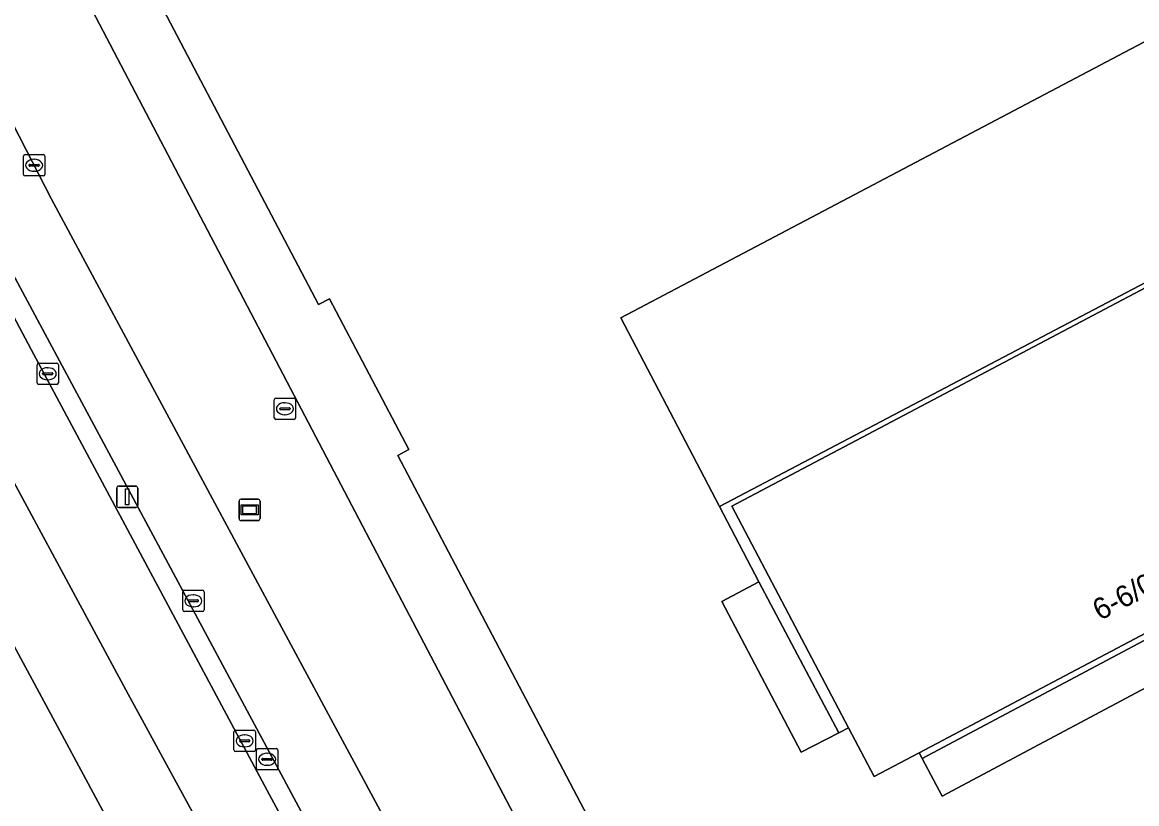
# Model space of a CAD drawing. Extents: x 162879 to 165540, y 384011 to 385181.
# Drawn here: x 162936.5 to 162988.7, y 384118.2 to 384154.8 of the extents above; entities that cross this region are included whole.
import ezdxf

# ---------------------------------------------------------------- set-up
doc = ezdxf.new("R2010")
doc.units = 0
for name, color, linetype in [('IMGEO_Berm_groen', 7, 'Continuous'), ('IMGEO_Berm_open', 7, 'Continuous'), ('IMGEO_Fietspad_open', 7, 'Continuous'), ('IMGEO_Groenvoorziening', 7, 'Continuous'), ('IMGEO_Kolk', 7, 'Continuous'), ('IMGEO_Lichtmast', 7, 'Continuous'), ('IMGEO_Pand', 7, 'Continuous'), ('IMGEO_Pand_nummerreeks', 7, 'Continuous'), ('IMGEO_Rijbaan_lokaal_open', 7, 'Continuous'), ('IMGEO_Rijbaan_regionaal_gesloten', 7, 'Continuous'), ('IMGEO_Rioolput', 7, 'Continuous'), ('IMGEO_Terreindeel_halfverhard', 7, 'Continuous'), ('IMGEO_Voetpad_open', 7, 'Continuous'), ('IMGEO_Wegwijzer', 7, 'Continuous')]:
    doc.layers.add(name, color=color, linetype=linetype)

msp = doc.modelspace()

# ---------------------------------------------------------------- linework, layer by layer
at = {"layer": 'IMGEO_Berm_groen'}
msp.add_lwpolyline([(162933.038, 384155.899), (162937.872, 384146.488), (162947.223, 384129.106), (162953.721, 384117.028), (162954.108, 384117.22), (162953.92, 384117.569), (162954.341, 384117.797), (162958.202, 384110.605), (162958.691, 384109.694), (162981.431, 384067.333), (162984.67, 384069.309), (162972.528, 384092.889), (162962.739, 384111.555), (162962.245, 384112.496), (162934.711, 384164.997)], dxfattribs=at)
at = {"layer": 'IMGEO_Berm_open'}
for points in [[(162930.309, 384154.083), (162929.465, 384153.664), (162929.808, 384152.971), (162933.346, 384146.147), (162936.921, 384139.438), (162942.396, 384129.219), (162947.989, 384118.779), (162953.892, 384107.862), (162957.998, 384100.168), (162960.687, 384095.222), (162966.347, 384084.631), (162969.056, 384079.527), (162972.201, 384073.655), (162975.924, 384066.775), (162977.549, 384063.861)], [(162978.275, 384064.218), (162977.652, 384065.394), (162972.657, 384074.738), (162967.836, 384083.704), (162960.872, 384096.737), (162947.738, 384121.235), (162934.999, 384144.935), (162933.549, 384147.714), (162932.265, 384150.139), (162930.309, 384154.083)]]:
    msp.add_lwpolyline(points, dxfattribs=at)
at = {"layer": 'IMGEO_Fietspad_open'}
for points in [[(162953.721, 384117.028), (162947.223, 384129.106), (162937.872, 384146.488), (162933.038, 384155.899)], [(162930.309, 384154.083), (162932.265, 384150.139), (162933.549, 384147.714), (162934.999, 384144.935), (162947.738, 384121.235), (162960.872, 384096.737), (162967.836, 384083.704), (162972.657, 384074.738), (162977.652, 384065.394), (162978.275, 384064.218)]]:
    msp.add_lwpolyline(points, dxfattribs=at)
at = {"layer": 'IMGEO_Groenvoorziening'}
for points in [[(162963.675, 384178.458), (162963.724, 384178.168), (162965.607, 384174.74), (162965.09, 384173.113), (162951.391, 384165.934), (162950.819, 384165.634), (162952.828, 384161.829), (162942.595, 384156.45), (162942.963, 384155.663), (162942.983, 384155.624), (162950.386, 384141.542), (162950.906, 384141.816), (162954.621, 384134.748), (162954.097, 384134.472), (162962.154, 384119.148), (162970.391, 384103.478)], [(163051.325, 384149.746), (163023.084, 384134.835), (163008.947, 384127.352), (163006.143, 384132.639), (162979.608, 384118.518), (162978.67, 384120.283), (162978.532, 384120.544), (162976.422, 384119.428), (162975.218, 384121.715), (162974.789, 384121.493), (162974.765, 384121.481), (162972.998, 384120.566), (162969.284, 384127.625), (162971.023, 384128.547), (162969.176, 384132.079), (162964.552, 384140.92), (162993.049, 384155.957)]]:
    msp.add_lwpolyline(points, dxfattribs=at)
at = {"layer": 'IMGEO_Kolk'}
for p, q in [((162936.566, 384147.642), (162936.566, 384148.494)), ((162936.641, 384148.568), (162937.493, 384148.568)), ((162937.567, 384148.494), (162937.567, 384147.642)), ((162936.825, 384148.062), (162936.825, 384148.074)), ((162937.263, 384148.025), (162936.865, 384148.025)), ((162936.868, 384148.111), (162937.266, 384148.111)), ((162937.054, 384148.348), (162937.079, 384148.348)), ((162937.309, 384148.074), (162937.309, 384148.062)), ((162937.493, 384147.568), (162936.641, 384147.568)), ((162937.077, 384147.788), (162937.052, 384147.788)), ((162937.203, 384137.875), (162937.203, 384138.727)), ((162937.278, 384138.801), (162938.13, 384138.801)), ((162937.691, 384138.581), (162937.716, 384138.581)), ((162938.204, 384138.727), (162938.204, 384137.875)), ((162937.462, 384138.295), (162937.462, 384138.307)), ((162937.9, 384138.258), (162937.502, 384138.258)), ((162937.505, 384138.344), (162937.903, 384138.344)), ((162937.714, 384138.021), (162937.689, 384138.021)), ((162937.946, 384138.307), (162937.946, 384138.295)), ((162938.13, 384137.801), (162937.278, 384137.801)), ((162944.024, 384127.237), (162944.024, 384128.089)), ((162944.099, 384128.163), (162944.951, 384128.163)), ((162945.025, 384128.089), (162945.025, 384127.237)), ((162944.283, 384127.657), (162944.283, 384127.669)), ((162944.721, 384127.62), (162944.323, 384127.62)), ((162944.326, 384127.706), (162944.724, 384127.706)), ((162944.512, 384127.943), (162944.537, 384127.943)), ((162944.767, 384127.669), (162944.767, 384127.657)), ((162944.951, 384127.163), (162944.099, 384127.163)), ((162944.535, 384127.383), (162944.51, 384127.383)), ((162946.428, 384120.676), (162946.428, 384121.528)), ((162946.503, 384121.602), (162947.355, 384121.602)), ((162946.916, 384121.382), (162946.941, 384121.382)), ((162947.429, 384121.528), (162947.429, 384120.676)), ((162946.687, 384121.096), (162946.687, 384121.108)), ((162947.125, 384121.059), (162946.727, 384121.059)), ((162946.73, 384121.145), (162947.128, 384121.145)), ((162946.939, 384120.822), (162946.914, 384120.822)), ((162947.171, 384121.108), (162947.171, 384121.096)), ((162947.355, 384120.602), (162946.503, 384120.602))]:
    msp.add_line(p, q, dxfattribs=at)
for points in [[(162936.566, 384147.642), (162936.566, 384148.494)], [(162936.641, 384148.568), (162937.493, 384148.568)], [(162937.567, 384148.494), (162937.567, 384147.642)], [(162937.493, 384147.568), (162936.641, 384147.568)], [(162937.203, 384137.875), (162937.203, 384138.727)], [(162937.278, 384138.801), (162938.13, 384138.801)], [(162938.204, 384138.727), (162938.204, 384137.875)], [(162938.13, 384137.801), (162937.278, 384137.801)], [(162944.024, 384127.237), (162944.024, 384128.089)], [(162944.099, 384128.163), (162944.951, 384128.163)], [(162945.025, 384128.089), (162945.025, 384127.237)], [(162944.951, 384127.163), (162944.099, 384127.163)], [(162946.428, 384120.676), (162946.428, 384121.528)], [(162946.503, 384121.602), (162947.355, 384121.602)], [(162947.429, 384121.528), (162947.429, 384120.676)], [(162947.355, 384120.602), (162946.503, 384120.602)]]:
    msp.add_lwpolyline(points, dxfattribs=at)
for centre, radius, start, end in [((162936.643, 384148.492), 0.0765, 91.552, 178.448), ((162936.643, 384148.492), 0.0765, 91.552, 178.448), ((162937.491, 384148.492), 0.0765, 1.552, 88.448), ((162937.491, 384148.492), 0.0765, 1.552, 88.448), ((162936.865, 384148.071), 0.0403, 85.8775, 175.7526), ((162936.862, 384148.061), 0.0366, 178.938, 274.7102), ((162937.266, 384148.068), 0.043, 264.8664, 352.4533), ((162937.27, 384148.073), 0.0386, 1.7309, 96.639), ((162936.643, 384147.644), 0.0765, 181.552, 268.448), ((162936.643, 384147.644), 0.0765, 181.552, 268.448), ((162937.491, 384147.644), 0.0765, 271.552, 358.448), ((162937.491, 384147.644), 0.0765, 271.552, 358.448), ((162937.28, 384138.725), 0.0765, 91.552, 178.448), ((162937.28, 384138.725), 0.0765, 91.552, 178.448), ((162938.128, 384138.725), 0.0765, 1.552, 88.448), ((162938.128, 384138.725), 0.0765, 1.552, 88.448), ((162937.502, 384138.304), 0.0403, 85.8775, 175.7526), ((162937.499, 384138.294), 0.0366, 178.938, 274.7102), ((162937.903, 384138.301), 0.043, 264.8664, 352.4533), ((162937.907, 384138.306), 0.0386, 1.7309, 96.639), ((162937.28, 384137.877), 0.0765, 181.552, 268.448), ((162937.28, 384137.877), 0.0765, 181.552, 268.448), ((162938.128, 384137.877), 0.0765, 271.552, 358.448), ((162938.128, 384137.877), 0.0765, 271.552, 358.448), ((162944.101, 384128.087), 0.0765, 91.552, 178.448), ((162944.101, 384128.087), 0.0765, 91.552, 178.448), ((162944.949, 384128.087), 0.0765, 1.552, 88.448), ((162944.949, 384128.087), 0.0765, 1.552, 88.448), ((162944.323, 384127.666), 0.0403, 85.8775, 175.7526), ((162944.32, 384127.656), 0.0366, 178.938, 274.7102), ((162944.724, 384127.663), 0.043, 264.8664, 352.4533), ((162944.728, 384127.668), 0.0386, 1.7309, 96.639), ((162944.101, 384127.239), 0.0765, 181.552, 268.448), ((162944.101, 384127.239), 0.0765, 181.552, 268.448), ((162944.949, 384127.239), 0.0765, 271.552, 358.448), ((162944.949, 384127.239), 0.0765, 271.552, 358.448), ((162946.505, 384121.526), 0.0765, 91.552, 178.448), ((162946.505, 384121.526), 0.0765, 91.552, 178.448), ((162947.353, 384121.526), 0.0765, 1.552, 88.448), ((162947.353, 384121.526), 0.0765, 1.552, 88.448), ((162946.727, 384121.105), 0.0403, 85.8775, 175.7526), ((162946.724, 384121.095), 0.0366, 178.938, 274.7102), ((162947.128, 384121.102), 0.043, 264.8664, 352.4533), ((162947.132, 384121.107), 0.0386, 1.7309, 96.639), ((162946.505, 384120.678), 0.0765, 181.552, 268.448), ((162946.505, 384120.678), 0.0765, 181.552, 268.448), ((162947.353, 384120.678), 0.0765, 271.552, 358.448), ((162947.353, 384120.678), 0.0765, 271.552, 358.448)]:
    msp.add_arc(centre, radius, start, end, dxfattribs=at)
for centre, major_axis, ratio, start_param, end_param in [((162937.053, 384148.068), (-0.387, 0.002), 0.722429, 4.712389, 7.853982), ((162937.078, 384148.068), (-0.39, 0.002), 0.717154, 1.570796, 4.712389), ((162937.69, 384138.301), (-0.387, 0.002), 0.722429, 4.712389, 7.853982), ((162937.715, 384138.301), (-0.39, 0.002), 0.717154, 1.570796, 4.712389), ((162944.511, 384127.663), (-0.387, 0.002), 0.722429, 4.712389, 7.853982), ((162944.536, 384127.663), (-0.39, 0.002), 0.717154, 1.570796, 4.712389), ((162946.915, 384121.102), (-0.387, 0.002), 0.722429, 4.712389, 7.853982), ((162946.94, 384121.102), (-0.39, 0.002), 0.717154, 1.570796, 4.712389)]:
    msp.add_ellipse(centre, major_axis=major_axis, ratio=ratio, start_param=start_param, end_param=end_param, dxfattribs=at)
at = {"layer": 'IMGEO_Lichtmast'}
for p, q in [((162940.933, 384132.136), (162940.933, 384132.936)), ((162940.933, 384132.936), (162940.933, 384132.136)), ((162941.033, 384133.036), (162941.823, 384133.036)), ((162941.823, 384133.036), (162941.033, 384133.036)), ((162941.923, 384132.936), (162941.923, 384132.136)), ((162941.923, 384132.136), (162941.923, 384132.936)), ((162941.823, 384132.036), (162941.033, 384132.036)), ((162941.033, 384132.036), (162941.823, 384132.036))]:
    msp.add_line(p, q, dxfattribs=at)
msp.add_lwpolyline([(162941.353, 384132.911), (162941.503, 384132.911), (162941.503, 384132.161), (162941.353, 384132.161), (162941.353, 384132.911)], dxfattribs=at)
for centre, start, end in [((162941.033, 384132.936), 90, 180), ((162941.033, 384132.936), 90, 180), ((162941.823, 384132.936), 0, 90), ((162941.823, 384132.936), 360, 90), ((162941.033, 384132.136), 180, 270), ((162941.033, 384132.136), 180, 270), ((162941.823, 384132.136), 270, 0), ((162941.823, 384132.136), 270, 0)]:
    msp.add_arc(centre, 0.1, start, end, dxfattribs=at)
at = {"layer": 'IMGEO_Pand'}
msp.add_lwpolyline([(163004.989, 384134.531), (162998.314, 384147.178), (162969.758, 384132.092), (162975.218, 384121.715), (162976.422, 384119.428), (162978.532, 384120.544)], close=True, dxfattribs=at)
at = {"layer": 'IMGEO_Rijbaan_lokaal_open'}
msp.add_lwpolyline([(163012.797, 384157.407), (163032.709, 384167.878), (163039.758, 384171.616), (163038.642, 384173.779), (163034.488, 384171.596), (163032.586, 384175.227), (163020.858, 384168.961), (163012.433, 384184.826), (163008.959, 384182.964), (163016.641, 384168.406), (162998.376, 384158.768), (162993.049, 384155.957), (162964.552, 384140.92), (162969.176, 384132.079), (162998.219, 384147.358), (163003.755, 384150.29), (163012.472, 384154.889), (163011.5, 384156.725)], close=True, dxfattribs=at)
msp.add_lwpolyline([(163005.098, 384134.326), (162978.67, 384120.283), (162979.608, 384118.518), (163006.143, 384132.639)], dxfattribs=at)
at = {"layer": 'IMGEO_Rijbaan_regionaal_gesloten'}
for points in [[(162937.267, 384230.327), (162931.003, 384224.094), (162925.808, 384218.268), (162924.406, 384214.339), (162923.042, 384210.566), (162921.831, 384206.759), (162921.005, 384203.8), (162920.142, 384199.922), (162919.5, 384195.956), (162919.067, 384191.957), (162918.781, 384187.947), (162918.728, 384184.033), (162918.834, 384180.023), (162919.29, 384176.002), (162919.842, 384172.079), (162920.544, 384168.175), (162921.527, 384164.257), (162922.622, 384160.668), (162923.876, 384157.224), (162925.32, 384153.606), (162927.054, 384149.995), (162941.468, 384123.295), (162975.292, 384061.236)], [(162973.315, 384058.937), (162975.292, 384061.236), (162941.468, 384123.295), (162927.054, 384149.995), (162925.32, 384153.606), (162923.876, 384157.224), (162922.622, 384160.668), (162921.527, 384164.257), (162920.544, 384168.175), (162919.842, 384172.079), (162919.29, 384176.002), (162918.834, 384180.023), (162918.728, 384184.033), (162918.781, 384187.947), (162919.067, 384191.957), (162919.5, 384195.956)], [(162972.6, 384059.067), (162968.149, 384066.24), (162958.401, 384084.137), (162938.264, 384121.566), (162923.818, 384148.334), (162921.12, 384153.691), (162919.483, 384157.241), (162917.376, 384162.869), (162917.1, 384164.017), (162916.031, 384170.737)], [(162916.031, 384170.737), (162917.1, 384164.017), (162917.376, 384162.869), (162919.483, 384157.241), (162921.12, 384153.691), (162923.818, 384148.334), (162938.264, 384121.566), (162958.401, 384084.137), (162968.149, 384066.24), (162972.6, 384059.067)], [(162953.892, 384107.862), (162947.989, 384118.779), (162942.396, 384129.219), (162936.921, 384139.438), (162933.346, 384146.147), (162929.808, 384152.971), (162929.465, 384153.664)]]:
    msp.add_lwpolyline(points, dxfattribs=at)
at = {"layer": 'IMGEO_Rioolput'}
for p, q in [((162948.312, 384136.235), (162948.312, 384137.087)), ((162948.387, 384137.161), (162949.239, 384137.161)), ((162948.8, 384136.941), (162948.825, 384136.941)), ((162949.313, 384137.087), (162949.313, 384136.235)), ((162948.571, 384136.655), (162948.571, 384136.667)), ((162949.009, 384136.618), (162948.611, 384136.618)), ((162948.614, 384136.704), (162949.012, 384136.704)), ((162948.823, 384136.381), (162948.798, 384136.381)), ((162949.055, 384136.667), (162949.055, 384136.655)), ((162949.239, 384136.161), (162948.387, 384136.161)), ((162947.555, 384120.739), (162948.407, 384120.739)), ((162947.48, 384119.813), (162947.48, 384120.665)), ((162947.739, 384120.233), (162947.739, 384120.245)), ((162948.177, 384120.196), (162947.779, 384120.196)), ((162947.782, 384120.282), (162948.18, 384120.282)), ((162947.968, 384120.519), (162947.993, 384120.519)), ((162948.223, 384120.245), (162948.223, 384120.233)), ((162948.481, 384120.665), (162948.481, 384119.813)), ((162948.407, 384119.739), (162947.555, 384119.739)), ((162947.991, 384119.959), (162947.966, 384119.959))]:
    msp.add_line(p, q, dxfattribs=at)
for points in [[(162948.312, 384136.235), (162948.312, 384137.087)], [(162948.387, 384137.161), (162949.239, 384137.161)], [(162949.313, 384137.087), (162949.313, 384136.235)], [(162949.239, 384136.161), (162948.387, 384136.161)], [(162947.555, 384120.739), (162948.407, 384120.739)], [(162947.48, 384119.813), (162947.48, 384120.665)], [(162948.481, 384120.665), (162948.481, 384119.813)], [(162948.407, 384119.739), (162947.555, 384119.739)]]:
    msp.add_lwpolyline(points, dxfattribs=at)
for centre, radius, start, end in [((162948.389, 384137.085), 0.0765, 91.552, 178.448), ((162948.389, 384137.085), 0.0765, 91.552, 178.448), ((162949.237, 384137.085), 0.0765, 1.552, 88.448), ((162949.237, 384137.085), 0.0765, 1.552, 88.448), ((162948.611, 384136.664), 0.0403, 85.8775, 175.7526), ((162948.608, 384136.654), 0.0366, 178.938, 274.7102), ((162949.012, 384136.661), 0.043, 264.8664, 352.4533), ((162949.016, 384136.666), 0.0386, 1.7309, 96.639), ((162948.389, 384136.237), 0.0765, 181.552, 268.448), ((162948.389, 384136.237), 0.0765, 181.552, 268.448), ((162949.237, 384136.237), 0.0765, 271.552, 358.448), ((162949.237, 384136.237), 0.0765, 271.552, 358.448), ((162947.557, 384120.663), 0.0765, 91.552, 178.448), ((162947.557, 384120.663), 0.0765, 91.552, 178.448), ((162948.405, 384120.663), 0.0765, 1.552, 88.448), ((162948.405, 384120.663), 0.0765, 1.552, 88.448), ((162947.779, 384120.242), 0.0403, 85.8775, 175.7526), ((162947.776, 384120.232), 0.0366, 178.938, 274.7102), ((162948.18, 384120.239), 0.043, 264.8664, 352.4533), ((162948.184, 384120.244), 0.0386, 1.7309, 96.639), ((162947.557, 384119.815), 0.0765, 181.552, 268.448), ((162947.557, 384119.815), 0.0765, 181.552, 268.448), ((162948.405, 384119.815), 0.0765, 271.552, 358.448), ((162948.405, 384119.815), 0.0765, 271.552, 358.448)]:
    msp.add_arc(centre, radius, start, end, dxfattribs=at)
for centre, major_axis, ratio, start_param, end_param in [((162948.799, 384136.661), (-0.387, 0.002), 0.722429, 4.712389, 7.853982), ((162948.824, 384136.661), (-0.39, 0.002), 0.717154, 1.570796, 4.712389), ((162947.967, 384120.239), (-0.387, 0.002), 0.722429, 4.712389, 7.853982), ((162947.992, 384120.239), (-0.39, 0.002), 0.717154, 1.570796, 4.712389)]:
    msp.add_ellipse(centre, major_axis=major_axis, ratio=ratio, start_param=start_param, end_param=end_param, dxfattribs=at)
at = {"layer": 'IMGEO_Terreindeel_halfverhard'}
for points in [[(162998.314, 384147.178), (162998.219, 384147.358), (162969.176, 384132.079), (162971.023, 384128.547), (162974.765, 384121.481), (162974.789, 384121.493), (162975.218, 384121.715), (162969.758, 384132.092)], [(163005.098, 384134.326), (163004.989, 384134.531), (162978.532, 384120.544), (162978.67, 384120.283)]]:
    msp.add_lwpolyline(points, close=True, dxfattribs=at)
at = {"layer": 'IMGEO_Voetpad_open'}
for points in [[(162970.391, 384103.478), (162962.154, 384119.148), (162954.097, 384134.472), (162954.621, 384134.748), (162950.906, 384141.816), (162950.386, 384141.542), (162942.983, 384155.624), (162942.963, 384155.663), (162942.595, 384156.45), (162941.707, 384158.354), (162931.731, 384177.249), (162931.553, 384181.098), (162928.956, 384179.741)], [(162930.3, 384162.837), (162934.711, 384164.997), (162962.245, 384112.496), (162962.739, 384111.555), (162972.528, 384092.889), (162984.67, 384069.309), (162986.032, 384066.664), (162988.989, 384068.099), (162987.483, 384071.025), (162970.391, 384103.478)]]:
    msp.add_lwpolyline(points, dxfattribs=at)
msp.add_lwpolyline([(162971.023, 384128.547), (162969.284, 384127.625), (162972.998, 384120.566), (162974.765, 384121.481)], close=True, dxfattribs=at)
at = {"layer": 'IMGEO_Wegwijzer'}
for p, q in [((162946.664, 384131.525), (162946.664, 384132.325)), ((162946.664, 384132.325), (162946.664, 384131.525)), ((162946.764, 384132.425), (162947.554, 384132.425)), ((162947.554, 384132.425), (162946.764, 384132.425)), ((162947.654, 384132.325), (162947.654, 384131.525)), ((162947.654, 384131.525), (162947.654, 384132.325)), ((162947.554, 384131.425), (162946.764, 384131.425)), ((162946.764, 384131.425), (162947.554, 384131.425))]:
    msp.add_line(p, q, dxfattribs=at)
for points in [[(162946.765, 384132.157), (162947.553, 384132.157), (162947.553, 384131.693), (162946.765, 384131.693), (162946.765, 384132.157)], [(162946.83, 384132.092), (162946.83, 384131.758), (162947.488, 384131.758), (162947.488, 384132.092), (162946.83, 384132.092)]]:
    msp.add_lwpolyline(points, dxfattribs=at)
for centre, start, end in [((162946.764, 384132.325), 90, 180), ((162946.764, 384132.325), 90, 180), ((162947.554, 384132.325), 0, 90), ((162947.554, 384132.325), 360, 90), ((162946.764, 384131.525), 180, 270), ((162946.764, 384131.525), 180, 270), ((162947.554, 384131.525), 270, 0), ((162947.554, 384131.525), 270, 0)]:
    msp.add_arc(centre, 0.1, start, end, dxfattribs=at)

# ---------------------------------------------------------------- texts
at = {"layer": 'IMGEO_Pand_nummerreeks'}
msp.add_text('6-6/09', height=1, rotation=27.8629, dxfattribs=at).set_placement((162986.994, 384126.715))

doc.saveas('drawing.dxf')
